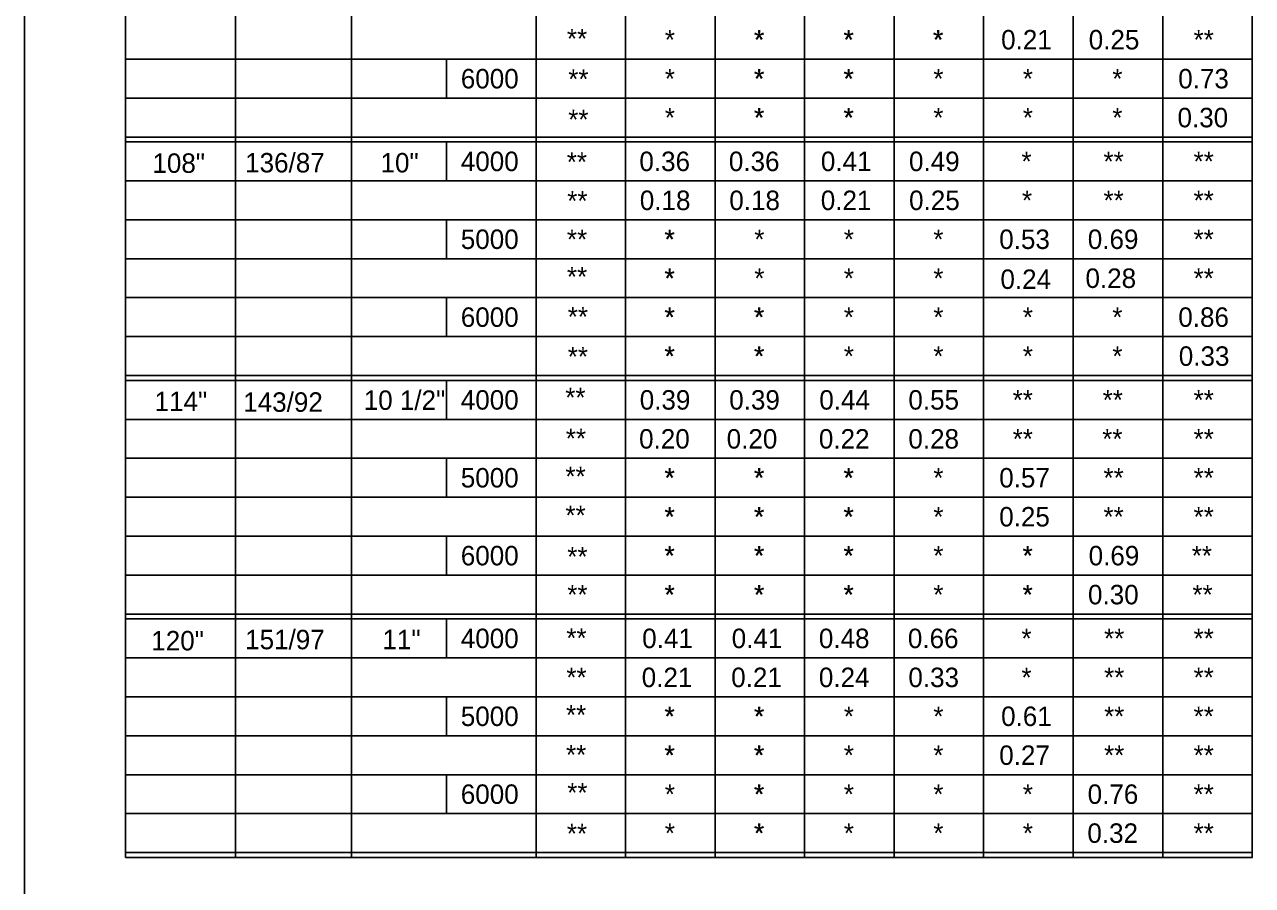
# Model space of a CAD drawing. Extents: x -22562 to -18409, y 3991 to 7171.
# Drawn here: x -19503.8 to -19330.2, y 5913.4 to 6035.1 of the extents above; entities that cross this region are included whole.
import ezdxf

# ---------------------------------------------------------------- set-up
doc = ezdxf.new("R2010")
doc.units = 0
for name, color, linetype in [('1', 7, 'Continuous'), ('2', 7, 'Continuous'), ('3', 7, 'Continuous'), ('4', 7, 'Continuous')]:
    doc.layers.add(name, color=color, linetype=linetype)

msp = doc.modelspace()

# ---------------------------------------------------------------- linework, layer by layer
at = {"layer": '2'}
for p, q in [((-19503.85, 5788.37), (-19503.85, 6352.37)), ((-19489.58, 6154.08), (-19489.58, 5917.36)), ((-19474, 6153.39), (-19474, 5917.36)), ((-19457.62, 6153.39), (-19457.62, 5917.36)), ((-19431.5, 6153.39), (-19431.5, 5917.36)), ((-19418.83, 6153.39), (-19418.83, 5917.36)), ((-19406.17, 6153.39), (-19406.17, 5917.36)), ((-19393.51, 6153.39), (-19393.51, 5917.36)), ((-19380.85, 6153.39), (-19380.85, 5917.36)), ((-19368.19, 6153.39), (-19368.19, 5917.36)), ((-19355.52, 6153.39), (-19355.52, 5917.36)), ((-19342.86, 6153.39), (-19342.86, 5917.36)), ((-19330.2, 6153.39), (-19330.2, 5918.05)), ((-19330.2, 6153.39), (-19330.2, 5917.36)), ((-19489.58, 6030.22), (-19330.16, 6030.22)), ((-19457.62, 6030.22), (-19457.62, 6024.71)), ((-19444.16, 6030.22), (-19444.16, 6024.71)), ((-19489.58, 6024.71), (-19330.16, 6024.71)), ((-19489.58, 6019.21), (-19330.16, 6019.21)), ((-19489.58, 6019.21), (-19330.16, 6019.21)), ((-19489.58, 6018.52), (-19330.16, 6018.52)), ((-19457.62, 6018.52), (-19457.62, 6013.01)), ((-19444.16, 6018.52), (-19444.16, 6013.01)), ((-19489.58, 6013.01), (-19330.16, 6013.01)), ((-19489.58, 6007.51), (-19330.16, 6007.51)), ((-19457.62, 6007.51), (-19457.62, 6002)), ((-19444.16, 6007.51), (-19444.16, 6002)), ((-19489.58, 6002), (-19330.16, 6002)), ((-19489.58, 5996.5), (-19330.16, 5996.5)), ((-19457.62, 5996.5), (-19457.62, 5990.99)), ((-19444.16, 5996.5), (-19444.16, 5990.99)), ((-19489.58, 5990.99), (-19330.16, 5990.99)), ((-19489.58, 5985.48), (-19330.16, 5985.48)), ((-19489.58, 5985.48), (-19330.16, 5985.48)), ((-19489.58, 5984.8), (-19330.16, 5984.8)), ((-19457.62, 5984.8), (-19457.62, 5979.29)), ((-19444.16, 5984.8), (-19444.16, 5979.29)), ((-19489.58, 5979.29), (-19330.16, 5979.29)), ((-19489.58, 5973.79), (-19330.16, 5973.79)), ((-19457.62, 5973.79), (-19457.62, 5968.28)), ((-19444.16, 5973.79), (-19444.16, 5968.28)), ((-19489.58, 5968.28), (-19330.16, 5968.28)), ((-19489.58, 5962.78), (-19330.16, 5962.78)), ((-19457.62, 5962.78), (-19457.62, 5957.27)), ((-19444.16, 5962.78), (-19444.16, 5957.27)), ((-19489.58, 5957.27), (-19330.16, 5957.27)), ((-19489.58, 5951.77), (-19330.16, 5951.77)), ((-19489.58, 5951.77), (-19330.16, 5951.77)), ((-19489.58, 5951.08), (-19330.16, 5951.08)), ((-19457.62, 5951.08), (-19457.62, 5945.58)), ((-19444.16, 5951.08), (-19444.16, 5945.58)), ((-19489.58, 5945.58), (-19330.16, 5945.58)), ((-19489.58, 5940.07), (-19330.16, 5940.07)), ((-19457.62, 5940.07), (-19457.62, 5934.56)), ((-19444.16, 5940.07), (-19444.16, 5934.56)), ((-19489.58, 5934.56), (-19330.16, 5934.56)), ((-19489.58, 5929.06), (-19330.16, 5929.06)), ((-19457.62, 5929.06), (-19457.62, 5923.55)), ((-19444.16, 5929.06), (-19444.16, 5923.55)), ((-19489.58, 5923.55), (-19330.16, 5923.55)), ((-19489.58, 5918.05), (-19474, 5918.05)), ((-19489.58, 5918.05), (-19330.16, 5918.05)), ((-19489.58, 5917.36), (-19330.16, 5917.36)), ((-19489.58, 5917.36), (-19330.2, 5917.36))]:
    msp.add_line(p, q, dxfattribs=at)

# ---------------------------------------------------------------- texts
at = {"layer": '1'}
for s, p in [('108"', (-19485.76, 6014.14)), ('136/87', (-19472.64, 6014.2)), ('10"', (-19453.49, 6014.2)), ('10 1/2"', (-19455.87, 5980.63)), ('114"', (-19485.45, 5980.46)), ('143/92', (-19472.91, 5980.36)), ('120"', (-19485.92, 5946.63)), ('151/97', (-19472.64, 5946.79)), ('11"', (-19453.22, 5946.79))]:
    msp.add_text(s, height=2.751, dxfattribs=at).set_placement(p)
at = {"layer": '3'}
for s, height, p in [('**', 2.753, (-19427.13, 6031.74)), ('*', 2.75, (-19413.28, 6031.59)), ('*', 2.75, (-19400.69, 6031.59)), ('*', 2.75, (-19400.62, 6031.59)), ('*', 2.75, (-19388.03, 6031.59)), ('*', 2.75, (-19387.96, 6031.59)), ('*', 2.75, (-19375.37, 6031.59)), ('*', 2.75, (-19375.3, 6031.59)), ('0.21', 2.753, (-19365.71, 6031.59)), ('0.25', 2.753, (-19353.32, 6031.59)), ('**', 2.753, (-19338.49, 6031.59)), ('**', 2.753, (-19426.94, 6026.03)), ('*', 2.75, (-19413.28, 6026.08)), ('*', 2.75, (-19400.69, 6026.08)), ('*', 2.75, (-19400.62, 6026.08)), ('*', 2.75, (-19388.03, 6026.08)), ('*', 2.75, (-19387.96, 6026.08)), ('*', 2.75, (-19375.3, 6026.08)), ('*', 2.75, (-19362.64, 6026.08)), ('*', 2.75, (-19349.98, 6026.08)), ('0.73', 2.753, (-19340.66, 6026.08)), ('**', 2.753, (-19426.94, 6020.31)), ('*', 2.75, (-19413.28, 6020.58)), ('*', 2.75, (-19400.69, 6020.58)), ('*', 2.75, (-19400.62, 6020.58)), ('*', 2.75, (-19388.03, 6020.58)), ('*', 2.75, (-19387.96, 6020.58)), ('*', 2.75, (-19375.3, 6020.58)), ('*', 2.75, (-19362.64, 6020.58)), ('*', 2.75, (-19349.98, 6020.58)), ('0.30', 2.753, (-19340.76, 6020.58)), ('**', 2.753, (-19427.15, 6014.31)), ('0.36', 2.753, (-19416.88, 6014.39)), ('0.36', 2.753, (-19404.22, 6014.39)), ('0.41', 2.753, (-19391.21, 6014.39)), ('0.49', 2.753, (-19378.74, 6014.39)), ('*', 2.75, (-19362.83, 6014.39)), ('**', 2.753, (-19351.23, 6014.38)), ('**', 2.753, (-19338.49, 6014.39)), ('**', 2.753, (-19427.08, 6008.81)), ('0.18', 2.753, (-19416.82, 6008.88)), ('0.18', 2.753, (-19404.16, 6008.88)), ('0.21', 2.753, (-19391.22, 6008.88)), ('0.25', 2.753, (-19378.73, 6008.88)), ('*', 2.75, (-19362.76, 6008.88)), ('**', 2.753, (-19351.23, 6008.88)), ('**', 2.753, (-19338.49, 6008.88)), ('**', 2.753, (-19427.13, 6003.37)), ('*', 2.75, (-19413.35, 6003.38)), ('*', 2.75, (-19413.28, 6003.38)), ('*', 2.75, (-19400.62, 6003.38)), ('*', 2.75, (-19387.96, 6003.38)), ('*', 2.75, (-19375.3, 6003.38)), ('0.53', 2.753, (-19365.98, 6003.38)), ('0.69', 2.753, (-19353.45, 6003.38)), ('**', 2.753, (-19338.49, 6003.38)), ('**', 2.753, (-19427.13, 5998.08)), ('*', 2.75, (-19413.35, 5997.87)), ('*', 2.75, (-19413.28, 5997.87)), ('*', 2.75, (-19400.62, 5997.87)), ('*', 2.75, (-19387.96, 5997.87)), ('*', 2.75, (-19375.3, 5997.87)), ('0.24', 2.753, (-19365.81, 5997.73)), ('0.28', 2.753, (-19353.78, 5997.87)), ('**', 2.753, (-19338.49, 5997.87)), ('**', 2.753, (-19427.01, 5992.43)), ('*', 2.75, (-19413.35, 5992.37)), ('*', 2.75, (-19413.28, 5992.37)), ('*', 2.75, (-19400.69, 5992.37)), ('*', 2.75, (-19400.62, 5992.37)), ('*', 2.75, (-19387.96, 5992.37)), ('*', 2.75, (-19375.3, 5992.37)), ('*', 2.75, (-19362.64, 5992.37)), ('*', 2.75, (-19349.98, 5992.37)), ('0.86', 2.753, (-19340.65, 5992.37)), ('**', 2.753, (-19427.01, 5986.79)), ('*', 2.75, (-19413.35, 5986.86)), ('*', 2.75, (-19413.28, 5986.86)), ('*', 2.75, (-19400.69, 5986.86)), ('*', 2.75, (-19400.62, 5986.86)), ('*', 2.75, (-19387.96, 5986.86)), ('*', 2.75, (-19375.3, 5986.86)), ('*', 2.75, (-19362.64, 5986.86)), ('*', 2.75, (-19349.98, 5986.86)), ('0.33', 2.753, (-19340.58, 5986.86)), ('**', 2.753, (-19427.36, 5981.01)), ('0.39', 2.753, (-19416.83, 5980.67)), ('0.39', 2.753, (-19404.17, 5980.67)), ('0.44', 2.753, (-19391.43, 5980.67)), ('0.55', 2.753, (-19378.83, 5980.67)), ('**', 2.753, (-19364.08, 5980.67)), ('**', 2.753, (-19351.35, 5980.67)), ('**', 2.753, (-19338.49, 5980.67)), ('**', 2.753, (-19427.29, 5975.22)), ('0.20', 2.753, (-19416.92, 5975.16)), ('0.20', 2.753, (-19404.53, 5975.16)), ('0.22', 2.753, (-19391.49, 5975.16)), ('0.28', 2.753, (-19378.83, 5975.16)), ('**', 2.753, (-19364.08, 5975.16)), ('**', 2.753, (-19351.41, 5975.16)), ('**', 2.753, (-19338.49, 5975.16)), ('**', 2.753, (-19427.34, 5969.86)), ('*', 2.75, (-19413.35, 5969.66)), ('*', 2.75, (-19413.28, 5969.66)), ('*', 2.75, (-19400.69, 5969.66)), ('*', 2.75, (-19400.62, 5969.66)), ('*', 2.75, (-19388.03, 5969.66)), ('*', 2.75, (-19387.96, 5969.66)), ('*', 2.75, (-19375.3, 5969.66)), ('0.57', 2.753, (-19365.98, 5969.66)), ('**', 2.753, (-19351.23, 5969.66)), ('**', 2.753, (-19338.49, 5969.66)), ('**', 2.753, (-19427.34, 5964.36)), ('*', 2.75, (-19413.35, 5964.15)), ('*', 2.75, (-19413.28, 5964.15)), ('*', 2.75, (-19400.69, 5964.15)), ('*', 2.75, (-19400.62, 5964.15)), ('*', 2.75, (-19388.03, 5964.15)), ('*', 2.75, (-19387.96, 5964.15)), ('*', 2.75, (-19375.3, 5964.15)), ('0.25', 2.753, (-19365.98, 5964.15)), ('**', 2.753, (-19351.23, 5964.15)), ('**', 2.753, (-19338.49, 5964.15)), ('**', 2.753, (-19427.08, 5958.51)), ('*', 2.75, (-19413.35, 5958.65)), ('*', 2.75, (-19413.28, 5958.65)), ('*', 2.75, (-19400.69, 5958.65)), ('*', 2.75, (-19400.62, 5958.65)), ('*', 2.75, (-19388.03, 5958.65)), ('*', 2.75, (-19387.96, 5958.65)), ('*', 2.75, (-19375.3, 5958.65)), ('*', 2.75, (-19362.7, 5958.65)), ('*', 2.75, (-19362.64, 5958.65)), ('0.69', 2.753, (-19353.33, 5958.65)), ('**', 2.753, (-19338.75, 5958.65)), ('**', 2.753, (-19427.08, 5953.14)), ('*', 2.75, (-19413.35, 5953.14)), ('*', 2.75, (-19413.28, 5953.14)), ('*', 2.75, (-19400.69, 5953.14)), ('*', 2.75, (-19400.62, 5953.14)), ('*', 2.75, (-19388.03, 5953.14)), ('*', 2.75, (-19387.96, 5953.14)), ('*', 2.75, (-19375.3, 5953.14)), ('*', 2.75, (-19362.7, 5953.14)), ('*', 2.75, (-19362.64, 5953.14)), ('0.30', 2.753, (-19353.42, 5953.14)), ('**', 2.753, (-19338.65, 5953.14)), ('**', 2.753, (-19427.21, 5947.01)), ('0.41', 2.753, (-19416.48, 5946.95)), ('0.41', 2.753, (-19403.82, 5946.95)), ('0.48', 2.753, (-19391.49, 5946.95)), ('0.66', 2.753, (-19378.9, 5946.95)), ('*', 2.75, (-19362.83, 5946.95)), ('**', 2.753, (-19351.15, 5946.95)), ('**', 2.753, (-19338.49, 5946.95)), ('**', 2.753, (-19427.21, 5941.44)), ('0.21', 2.753, (-19416.55, 5941.44)), ('0.21', 2.753, (-19403.89, 5941.44)), ('0.24', 2.753, (-19391.49, 5941.44)), ('0.33', 2.753, (-19378.83, 5941.44)), ('*', 2.75, (-19362.83, 5941.44)), ('**', 2.753, (-19351.15, 5941.44)), ('**', 2.753, (-19338.49, 5941.44)), ('**', 2.753, (-19427.26, 5936.14)), ('*', 2.75, (-19413.35, 5935.94)), ('*', 2.75, (-19413.28, 5935.94)), ('*', 2.75, (-19400.69, 5935.94)), ('*', 2.75, (-19400.62, 5935.94)), ('*', 2.75, (-19387.96, 5935.94)), ('*', 2.75, (-19375.3, 5935.94)), ('0.61', 2.753, (-19365.71, 5935.94)), ('**', 2.753, (-19351.15, 5935.94)), ('**', 2.753, (-19338.49, 5935.94)), ('**', 2.753, (-19427.26, 5930.5)), ('*', 2.75, (-19413.35, 5930.44)), ('*', 2.75, (-19413.28, 5930.44)), ('*', 2.75, (-19400.69, 5930.44)), ('*', 2.75, (-19400.62, 5930.44)), ('*', 2.75, (-19387.96, 5930.44)), ('*', 2.75, (-19375.3, 5930.44)), ('0.27', 2.753, (-19365.98, 5930.44)), ('**', 2.753, (-19351.15, 5930.44)), ('**', 2.753, (-19338.49, 5930.44)), ('**', 2.753, (-19427.08, 5925.14)), ('*', 2.75, (-19413.28, 5924.93)), ('*', 2.75, (-19400.69, 5924.93)), ('*', 2.75, (-19400.62, 5924.93)), ('*', 2.75, (-19387.96, 5924.93)), ('*', 2.75, (-19375.3, 5924.93)), ('*', 2.75, (-19362.64, 5924.93)), ('0.76', 2.753, (-19353.47, 5924.93)), ('**', 2.753, (-19338.49, 5924.93)), ('**', 2.753, (-19427.14, 5919.36)), ('*', 2.75, (-19413.28, 5919.42)), ('*', 2.75, (-19400.69, 5919.42)), ('*', 2.75, (-19400.62, 5919.42)), ('*', 2.75, (-19387.96, 5919.42)), ('*', 2.75, (-19375.3, 5919.42)), ('*', 2.75, (-19362.64, 5919.42)), ('0.32', 2.753, (-19353.51, 5919.42)), ('**', 2.753, (-19338.49, 5919.42))]:
    msp.add_text(s, height=height, dxfattribs=at).set_placement(p)
at = {"layer": '4'}
for s, p in [('6000', (-19442.14, 6026.08)), ('4000', (-19442.14, 6014.39)), ('5000', (-19442.14, 6003.38)), ('6000', (-19442.14, 5992.37)), ('4000', (-19442.14, 5980.67)), ('5000', (-19442.14, 5969.66)), ('6000', (-19442.14, 5958.65)), ('4000', (-19442.14, 5946.95)), ('5000', (-19442.14, 5935.94)), ('6000', (-19442.14, 5924.93))]:
    msp.add_text(s, height=2.753, dxfattribs=at).set_placement(p)

doc.saveas('drawing.dxf')
